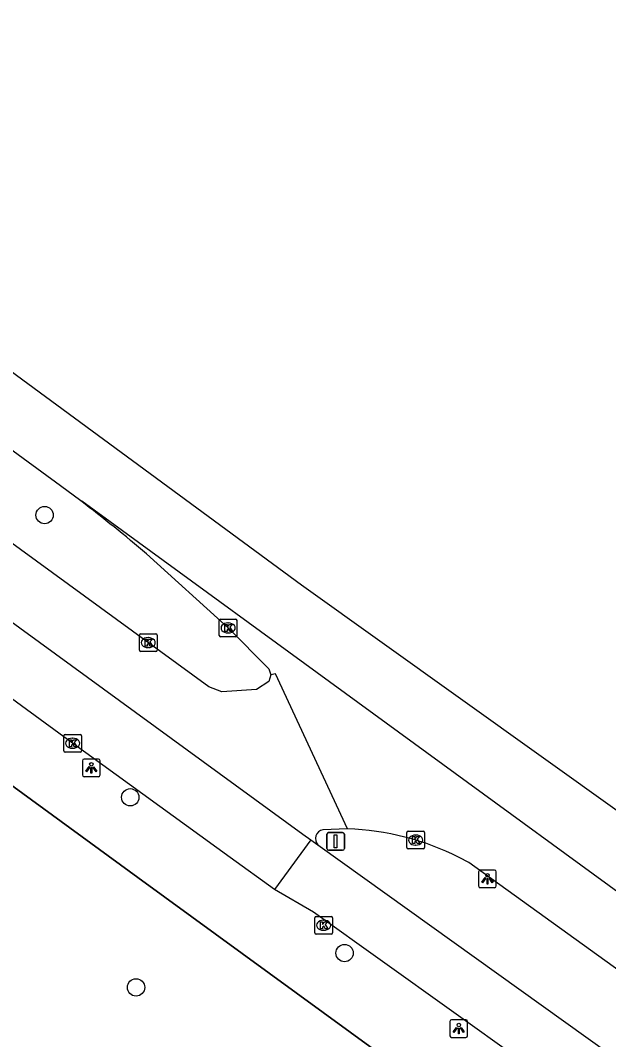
# Model space of a CAD drawing. Extents: x 159040 to 160094, y 381214 to 382518.
# Drawn here: x 159948 to 159981.2, y 382239.7 to 382297.2 of the extents above; entities that cross this region are included whole.
import ezdxf

# ---------------------------------------------------------------- set-up
doc = ezdxf.new("R2010")
doc.units = 0
for name, color, linetype in [('IMGEO_Boom', 7, 'Continuous'), ('IMGEO_Fietspad_gesloten', 7, 'Continuous'), ('IMGEO_Hek', 7, 'Continuous'), ('IMGEO_Kolk', 7, 'Continuous'), ('IMGEO_Lichtpunt', 7, 'Continuous'), ('IMGEO_Rijbaan_lokaal_gesloten', 7, 'Continuous'), ('IMGEO_Rijbaan_lokaal_open', 7, 'Continuous'), ('IMGEO_Rijbaan_regionaal_gesloten', 7, 'Continuous'), ('IMGEO_Verkeersbordpaal', 7, 'Continuous'), ('IMGEO_Voetpad_open', 7, 'Continuous')]:
    doc.layers.add(name, color=color, linetype=linetype)

msp = doc.modelspace()

# ---------------------------------------------------------------- linework, layer by layer
at = {"layer": 'IMGEO_Boom'}
for centre in [(159949.359, 382269.311), (159954.197, 382253.388), (159966.299, 382244.6), (159954.522, 382242.664)]:
    msp.add_circle(centre, 0.489, dxfattribs=at)
at = {"layer": 'IMGEO_Fietspad_gesloten'}
for points in [[(159964.795, 382250.701), (159993.934, 382229.85), (160009.927, 382218.327), (160018.4, 382212.145)], [(160015.456, 382209.979), (160006.39, 382216.63), (159989.12, 382229.118), (159976.232, 382238.558), (159964.543, 382246.909), (159962.347, 382248.193)]]:
    msp.add_lwpolyline(points, dxfattribs=at)
at = {"layer": 'IMGEO_Hek'}
for points in [[(159933.642, 382264.157), (159954.631, 382248.87)], [(159954.631, 382248.87), (159979.923, 382230.447)]]:
    msp.add_lwpolyline(points, dxfattribs=at)
at = {"layer": 'IMGEO_Kolk'}
for p, q in [((159959.224, 382262.519), (159959.224, 382263.371)), ((159959.299, 382263.445), (159960.151, 382263.445)), ((159960.225, 382263.371), (159960.225, 382262.519)), ((159959.712, 382263.225), (159959.737, 382263.225)), ((159954.71, 382261.692), (159954.71, 382262.544)), ((159954.785, 382262.618), (159955.637, 382262.618)), ((159955.198, 382262.398), (159955.223, 382262.398)), ((159955.711, 382262.544), (159955.711, 382261.692)), ((159960.151, 382262.445), (159959.299, 382262.445)), ((159959.735, 382262.665), (159959.71, 382262.665)), ((159955.637, 382261.618), (159954.785, 382261.618)), ((159955.221, 382261.838), (159955.196, 382261.838)), ((159950.514, 382256.94), (159951.366, 382256.94)), ((159950.439, 382256.014), (159950.439, 382256.866)), ((159950.927, 382256.72), (159950.952, 382256.72)), ((159951.44, 382256.866), (159951.44, 382256.014)), ((159951.366, 382255.94), (159950.514, 382255.94)), ((159950.95, 382256.16), (159950.925, 382256.16)), ((159969.816, 382250.549), (159969.816, 382251.401)), ((159969.891, 382251.475), (159970.743, 382251.475)), ((159970.304, 382251.255), (159970.329, 382251.255)), ((159970.817, 382251.401), (159970.817, 382250.549)), ((159970.327, 382250.695), (159970.302, 382250.695)), ((159970.743, 382250.475), (159969.891, 382250.475)), ((159964.619, 382245.744), (159964.619, 382246.596)), ((159964.694, 382246.67), (159965.546, 382246.67)), ((159965.62, 382246.596), (159965.62, 382245.744)), ((159965.107, 382246.45), (159965.132, 382246.45)), ((159965.546, 382245.67), (159964.694, 382245.67)), ((159965.13, 382245.89), (159965.105, 382245.89))]:
    msp.add_line(p, q, dxfattribs=at)
for points in [[(159959.224, 382262.519), (159959.224, 382263.371)], [(159959.299, 382263.445), (159960.151, 382263.445)], [(159960.225, 382263.371), (159960.225, 382262.519)], [(159959.545, 382263.145), (159959.668, 382263.145), (159959.668, 382262.994), (159959.798, 382263.145), (159959.962, 382263.145), (159959.816, 382262.994), (159959.969, 382262.745), (159959.817, 382262.745), (159959.732, 382262.909), (159959.668, 382262.842), (159959.668, 382262.745), (159959.545, 382262.745), (159959.545, 382263.145)], [(159954.71, 382261.692), (159954.71, 382262.544)], [(159954.785, 382262.618), (159955.637, 382262.618)], [(159955.031, 382262.318), (159955.154, 382262.318), (159955.154, 382262.167), (159955.284, 382262.318), (159955.448, 382262.318), (159955.302, 382262.167), (159955.455, 382261.918), (159955.303, 382261.918), (159955.218, 382262.082), (159955.154, 382262.015), (159955.154, 382261.918), (159955.031, 382261.918), (159955.031, 382262.318)], [(159955.711, 382262.544), (159955.711, 382261.692)], [(159960.151, 382262.445), (159959.299, 382262.445)], [(159955.637, 382261.618), (159954.785, 382261.618)], [(159950.514, 382256.94), (159951.366, 382256.94)], [(159950.439, 382256.014), (159950.439, 382256.866)], [(159950.76, 382256.64), (159950.883, 382256.64), (159950.883, 382256.489), (159951.013, 382256.64), (159951.177, 382256.64), (159951.031, 382256.489), (159951.184, 382256.24), (159951.032, 382256.24), (159950.947, 382256.404), (159950.883, 382256.337), (159950.883, 382256.24), (159950.76, 382256.24), (159950.76, 382256.64)], [(159951.44, 382256.866), (159951.44, 382256.014)], [(159951.366, 382255.94), (159950.514, 382255.94)], [(159969.816, 382250.549), (159969.816, 382251.401)], [(159969.891, 382251.475), (159970.743, 382251.475)], [(159970.137, 382251.175), (159970.26, 382251.175), (159970.26, 382251.024), (159970.39, 382251.175), (159970.554, 382251.175), (159970.408, 382251.024), (159970.561, 382250.775), (159970.409, 382250.775), (159970.324, 382250.939), (159970.26, 382250.872), (159970.26, 382250.775), (159970.137, 382250.775), (159970.137, 382251.175)], [(159970.817, 382251.401), (159970.817, 382250.549)], [(159970.743, 382250.475), (159969.891, 382250.475)], [(159964.619, 382245.744), (159964.619, 382246.596)], [(159964.694, 382246.67), (159965.546, 382246.67)], [(159965.62, 382246.596), (159965.62, 382245.744)], [(159964.94, 382246.37), (159965.063, 382246.37), (159965.063, 382246.219), (159965.193, 382246.37), (159965.357, 382246.37), (159965.211, 382246.219), (159965.364, 382245.97), (159965.212, 382245.97), (159965.127, 382246.134), (159965.063, 382246.067), (159965.063, 382245.97), (159964.94, 382245.97), (159964.94, 382246.37)], [(159965.546, 382245.67), (159964.694, 382245.67)]]:
    msp.add_lwpolyline(points, dxfattribs=at)
for centre, start, end in [((159959.301, 382263.369), 91.55205, 178.44795), ((159959.301, 382263.369), 91.55205, 178.44795), ((159960.149, 382263.369), 1.55205, 88.44795), ((159960.149, 382263.369), 1.55205, 88.44795), ((159954.787, 382262.542), 91.55205, 178.44795), ((159954.787, 382262.542), 91.55205, 178.44795), ((159955.635, 382262.542), 1.55205, 88.44795), ((159955.635, 382262.542), 1.55205, 88.44795), ((159959.301, 382262.521), 181.55205, 268.44795), ((159959.301, 382262.521), 181.55205, 268.44795), ((159960.149, 382262.521), 271.55205, 358.44795), ((159960.149, 382262.521), 271.55205, 358.44795), ((159954.787, 382261.694), 181.55205, 268.44795), ((159954.787, 382261.694), 181.55205, 268.44795), ((159955.635, 382261.694), 271.55205, 358.44795), ((159955.635, 382261.694), 271.55205, 358.44795), ((159950.516, 382256.864), 91.55205, 178.44795), ((159950.516, 382256.864), 91.55205, 178.44795), ((159951.364, 382256.864), 1.55205, 88.44795), ((159951.364, 382256.864), 1.55205, 88.44795), ((159950.516, 382256.016), 181.55205, 268.44795), ((159950.516, 382256.016), 181.55205, 268.44795), ((159951.364, 382256.016), 271.55205, 358.44795), ((159951.364, 382256.016), 271.55205, 358.44795), ((159969.893, 382251.399), 91.55205, 178.44795), ((159969.893, 382251.399), 91.55205, 178.44795), ((159970.741, 382251.399), 1.55205, 88.44795), ((159970.741, 382251.399), 1.55205, 88.44795), ((159969.893, 382250.551), 181.55205, 268.44795), ((159969.893, 382250.551), 181.55205, 268.44795), ((159970.741, 382250.551), 271.55205, 358.44795), ((159970.741, 382250.551), 271.55205, 358.44795), ((159964.696, 382246.594), 91.55205, 178.44795), ((159964.696, 382246.594), 91.55205, 178.44795), ((159965.544, 382246.594), 1.55205, 88.44795), ((159965.544, 382246.594), 1.55205, 88.44795), ((159964.696, 382245.746), 181.55205, 268.44795), ((159964.696, 382245.746), 181.55205, 268.44795), ((159965.544, 382245.746), 271.55205, 358.44795), ((159965.544, 382245.746), 271.55205, 358.44795)]:
    msp.add_arc(centre, 0.0765, start, end, dxfattribs=at)
for centre, major_axis, ratio, start_param, end_param in [((159959.711, 382262.945), (-0.387, 0.002), 0.722429, 4.712389, 7.853982), ((159959.736, 382262.945), (-0.39, 0.002), 0.717154, 1.570796, 4.712389), ((159955.197, 382262.118), (-0.387, 0.002), 0.722429, 4.712389, 7.853982), ((159955.222, 382262.118), (-0.39, 0.002), 0.717154, 1.570796, 4.712389), ((159950.926, 382256.44), (-0.387, 0.002), 0.722429, 4.712389, 7.853982), ((159950.951, 382256.44), (-0.39, 0.002), 0.717154, 1.570796, 4.712389), ((159970.303, 382250.975), (-0.387, 0.002), 0.722429, 4.712389, 7.853982), ((159970.328, 382250.975), (-0.39, 0.002), 0.717154, 1.570796, 4.712389), ((159965.106, 382246.17), (-0.387, 0.002), 0.722429, 4.712389, 7.853982), ((159965.131, 382246.17), (-0.39, 0.002), 0.717154, 1.570796, 4.712389)]:
    msp.add_ellipse(centre, major_axis=major_axis, ratio=ratio, start_param=start_param, end_param=end_param, dxfattribs=at)
at = {"layer": 'IMGEO_Lichtpunt'}
for p, q in [((159951.496, 382255.455), (159951.496, 382254.648)), ((159951.496, 382255.455), (159951.496, 382254.648)), ((159952.398, 382255.55), (159951.59, 382255.55)), ((159952.398, 382255.55), (159951.59, 382255.55)), ((159952.492, 382254.648), (159952.492, 382255.455)), ((159952.492, 382254.648), (159952.492, 382255.455)), ((159951.59, 382254.554), (159952.398, 382254.554)), ((159951.59, 382254.554), (159952.398, 382254.554)), ((159973.874, 382249.192), (159973.874, 382248.385)), ((159973.874, 382249.192), (159973.874, 382248.385)), ((159974.776, 382249.287), (159973.968, 382249.287)), ((159974.776, 382249.287), (159973.968, 382249.287)), ((159974.87, 382248.385), (159974.87, 382249.192)), ((159974.87, 382248.385), (159974.87, 382249.192)), ((159973.968, 382248.291), (159974.776, 382248.291)), ((159973.968, 382248.291), (159974.776, 382248.291)), ((159973.156, 382240.841), (159972.348, 382240.841)), ((159973.156, 382240.841), (159972.348, 382240.841)), ((159972.254, 382240.746), (159972.254, 382239.939)), ((159972.254, 382240.746), (159972.254, 382239.939)), ((159973.25, 382239.939), (159973.25, 382240.746)), ((159973.25, 382239.939), (159973.25, 382240.746)), ((159972.348, 382239.845), (159973.156, 382239.845)), ((159972.348, 382239.845), (159973.156, 382239.845))]:
    msp.add_line(p, q, dxfattribs=at)
for points in [[(159951.87, 382255.119), (159951.909, 382255.091), (159951.721, 382254.829), (159951.683, 382254.856), (159951.87, 382255.119)], [(159951.972, 382255.071), (159952.019, 382255.071), (159952.019, 382254.749), (159951.972, 382254.749), (159951.972, 382255.071)], [(159952.082, 382255.091), (159952.12, 382255.118), (159952.307, 382254.856), (159952.268, 382254.828), (159952.082, 382255.091)], [(159974.248, 382248.856), (159974.287, 382248.828), (159974.099, 382248.566), (159974.061, 382248.593), (159974.248, 382248.856)], [(159974.35, 382248.808), (159974.397, 382248.808), (159974.397, 382248.486), (159974.35, 382248.486), (159974.35, 382248.808)], [(159974.46, 382248.828), (159974.498, 382248.855), (159974.685, 382248.593), (159974.646, 382248.565), (159974.46, 382248.828)], [(159972.628, 382240.41), (159972.667, 382240.382), (159972.479, 382240.12), (159972.441, 382240.147), (159972.628, 382240.41)], [(159972.73, 382240.362), (159972.777, 382240.362), (159972.777, 382240.04), (159972.73, 382240.04), (159972.73, 382240.362)], [(159972.84, 382240.382), (159972.878, 382240.409), (159973.065, 382240.147), (159973.026, 382240.119), (159972.84, 382240.382)]]:
    msp.add_lwpolyline(points, dxfattribs=at)
for centre in [(159951.995, 382255.253), (159974.373, 382248.99), (159972.753, 382240.544)]:
    msp.add_circle(centre, 0.0994, dxfattribs=at)
for centre, start, end in [((159951.59, 382255.455), 90, 180), ((159951.59, 382255.455), 90, 180), ((159952.398, 382255.455), 0, 90), ((159952.398, 382255.455), 0, 90), ((159951.59, 382254.648), 180, 270), ((159951.59, 382254.648), 180, 270), ((159952.398, 382254.648), 270, 0), ((159952.398, 382254.648), 270, 360), ((159973.968, 382249.192), 90, 180), ((159973.968, 382249.192), 90, 180), ((159974.776, 382249.192), 0, 90), ((159974.776, 382249.192), 0, 90), ((159973.968, 382248.385), 180, 270), ((159973.968, 382248.385), 180, 270), ((159974.776, 382248.385), 270, 0), ((159974.776, 382248.385), 270, 360), ((159972.348, 382240.746), 90, 180), ((159972.348, 382240.746), 90, 180), ((159973.156, 382240.746), 0, 90), ((159973.156, 382240.746), 0, 90), ((159972.348, 382239.939), 180, 270), ((159972.348, 382239.939), 180, 270), ((159973.156, 382239.939), 270, 0), ((159973.156, 382239.939), 270, 360)]:
    msp.add_arc(centre, 0.0946, start, end, dxfattribs=at)
at = {"layer": 'IMGEO_Rijbaan_lokaal_gesloten'}
for points in [[(159860.098, 382326.954), (159963.943, 382251.311), (159964.399, 382250.985)], [(159962.347, 382248.193), (159959.848, 382250), (159950.94, 382256.441), (159937.573, 382266.199), (159936.658, 382266.862)], [(159964.399, 382250.985), (159962.347, 382248.193)]]:
    msp.add_lwpolyline(points, dxfattribs=at)
at = {"layer": 'IMGEO_Rijbaan_lokaal_open'}
for points in [[(159962.132, 382260.303), (159962.021, 382259.918), (159961.321, 382259.474), (159959.363, 382259.335), (159958.631, 382259.627), (159941.854, 382271.835), (159928.499, 382281.523), (159914.337, 382291.879), (159900.987, 382301.618), (159887.61, 382311.346), (159873.422, 382321.67), (159855.959, 382334.361), (159849.389, 382339.159), (159848.991, 382339.449), (159845.746, 382341.819), (159845.434, 382342.048), (159839.763, 382346.189), (159823.95, 382357.69), (159814.386, 382364.635)], [(159966.469, 382251.609), (159965.07, 382251.563)], [(159964.399, 382250.985), (159964.795, 382250.701)]]:
    msp.add_lwpolyline(points, dxfattribs=at)
msp.add_arc((159965.178, 382251.054), 0.52, 101.93753, 222.67445, dxfattribs=at)
at = {"layer": 'IMGEO_Rijbaan_regionaal_gesloten'}
for points in [[(159951.408, 382270.111), (159950.255, 382270.973), (159942.86, 382276.362), (159898.832, 382308.266), (159879.476, 382322.389), (159862.74, 382334.601), (159851.859, 382342.552), (159851.467, 382342.838), (159848.225, 382345.207), (159847.909, 382345.438), (159842.302, 382349.754), (159825.931, 382361.611), (159744.721, 382421.135)], [(159910.26, 382304.565), (159935.563, 382286.156), (159963.862, 382265.377), (159986.376, 382249.304), (160003.384, 382236.892)], [(160044.002, 382193.144), (160040.265, 382199.308), (160037.626, 382203.382), (160034.07, 382207.743), (160030.973, 382210.899), (160027.761, 382213.883), (160024.319, 382216.81), (160019.615, 382220.31), (160011.012, 382226.564), (159985.831, 382245.041), (159951.455, 382270.099), (159951.408, 382270.111)], [(159955.115, 382267.122), (159959.726, 382262.945), (159962.029, 382260.631), (159962.132, 382260.303)], [(159966.469, 382251.609), (159962.4, 382260.354), (159962.132, 382260.303)], [(160023.841, 382212.981), (160022.411, 382214.128), (160020.42, 382215.661), (160005.662, 382226.409), (160000, 382230.515), (159973.311, 382249.715), (159972.771, 382250)]]:
    msp.add_lwpolyline(points, dxfattribs=at)
for centre, radius, start, end in [((159899.866, 382202.394), 85.101, 49.51709, 52.72358), ((159965.941, 382236.396), 15.222, 63.34189, 88.01303)]:
    msp.add_arc(centre, radius, start, end, dxfattribs=at)
at = {"layer": 'IMGEO_Verkeersbordpaal'}
for p, q in [((159965.299, 382250.504), (159965.299, 382251.304)), ((159965.299, 382251.304), (159965.299, 382250.504)), ((159965.399, 382251.404), (159966.189, 382251.404)), ((159966.189, 382251.404), (159965.399, 382251.404)), ((159966.289, 382251.304), (159966.289, 382250.504)), ((159966.289, 382250.504), (159966.289, 382251.304)), ((159966.189, 382250.404), (159965.399, 382250.404)), ((159965.399, 382250.404), (159966.189, 382250.404))]:
    msp.add_line(p, q, dxfattribs=at)
msp.add_lwpolyline([(159965.719, 382251.279), (159965.869, 382251.279), (159965.869, 382250.529), (159965.719, 382250.529), (159965.719, 382251.279)], dxfattribs=at)
for centre, start, end in [((159965.399, 382251.304), 90, 180), ((159965.399, 382251.304), 90, 180), ((159966.189, 382251.304), 0, 90), ((159966.189, 382251.304), 360, 90), ((159965.399, 382250.504), 180, 270), ((159965.399, 382250.504), 180, 270), ((159966.189, 382250.504), 270, 0), ((159966.189, 382250.504), 270, 0)]:
    msp.add_arc(centre, 0.1, start, end, dxfattribs=at)
at = {"layer": 'IMGEO_Voetpad_open'}
msp.add_lwpolyline([(159979.923, 382230.447), (159954.631, 382248.87), (159933.642, 382264.157)], dxfattribs=at)

doc.saveas('drawing.dxf')
